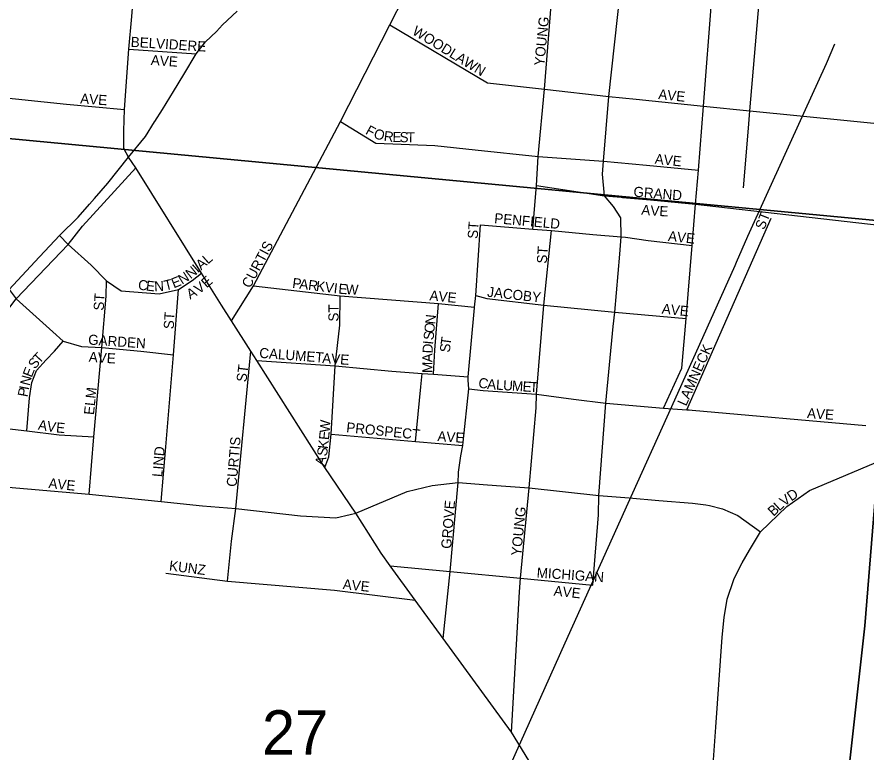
# Model space of a CAD drawing. Extents: x 1310247 to 1552180, y 377264 to 706493.
# Drawn here: x 1429725 to 1433944, y 551328 to 554978 of the extents above; entities that cross this region are included whole.
import ezdxf

# ---------------------------------------------------------------- set-up
doc = ezdxf.new("R2010")
doc.units = 0
for name, color, linetype in [('GM_X_City_Street', 7, 'Continuous'), ('GM_X_City_Street_Text', 7, 'Continuous'), ('GM_X_Rail_Line', 7, 'Continuous'), ('GM_X_Section', 7, 'Continuous'), ('GM_X_Section_Text', 7, 'Continuous'), ('GM_X_State_Route', 7, 'Continuous')]:
    doc.layers.add(name, color=color, linetype=linetype)

msp = doc.modelspace()

# ---------------------------------------------------------------- linework, layer by layer
at = {"layer": 'GM_X_City_Street'}
for points in [[(1432934, 553035.5), (1433025.2, 553234.7), (1433045.7, 553481.1), (1433075.7, 553843.8), (1433092.7, 554048.7), (1433106.7, 554217.4), (1433133, 554535.6), (1433174.1, 555072.3), (1433220.4, 555676.9), (1433257.1, 556157.5), (1433258.8, 556179.8), (1433286.2, 556693.5), (1433287.6, 556699.7)], [(1433357.5, 554448), (1433362.9, 554512.6), (1433408.3, 555051.5), (1433458.9, 555653.5), (1433473.6, 555741.6), (1433525.5, 556545), (1433535, 556674.6)], [(1430278.8, 554281.3), (1430255, 554325.5), (1430254.2, 554411.9), (1430257.4, 554518.8), (1430279.5, 554818.1), (1430294.2, 554980.4), (1430307.2, 555146), (1430322.7, 555370.3), (1430334.1, 555526.1), (1430334.2, 555615.2), (1430372.7, 556075.7), (1430393.9, 556381.7)], [(1430789.3, 553470), (1430899.1, 553642.7), (1431329.8, 554458.3), (1431575.4, 554938.8), (1431718.1, 555218.6), (1431747.5, 555313.9), (1431816.7, 555534.2), (1431893.7, 555732.3), (1432009.9, 556061.8), (1432078.4, 556248.2)], [(1432284.9, 553924.8), (1432302.6, 554141.8), (1432311.1, 554285.4), (1432342.4, 554618.8), (1432384.3, 555142.5), (1432478.6, 556222.7)], [(1432582.8, 552157.4), (1432611, 552505.7), (1432613.1, 552601.7), (1432647.2, 553061.2), (1432684.5, 553441.9), (1432692, 553512.3), (1432717.2, 553800.3), (1432723.8, 553887.1), (1432721.8, 553980), (1432686, 554036.3), (1432641.2, 554089.7), (1432630.4, 554198.2), (1432636.7, 554262.7), (1432662.8, 554582.9), (1432719.8, 555112.7), (1432721.4, 555131.7)], [(1431575.4, 554938.8), (1432059.8, 554650.4), (1432342.4, 554618.8), (1432662.8, 554582.9), (1432798.7, 554570.4), (1433133, 554535.6), (1433362.9, 554512.6), (1434112.7, 554438), (1434216.7, 554426.9), (1434422.8, 554407.5), (1434687, 554386.9), (1435116.4, 554345.1), (1435332.9, 554322.9), (1435592.9, 554293.4), (1435795.6, 554264.6), (1436051.3, 554246.1), (1436226.9, 554231), (1436437.9, 554212.5), (1436481, 554204.2), (1436554.3, 554192.9)], [(1430279.5, 554818.1), (1430613.8, 554794.5)], [(1428652.4, 554657.8), (1429050.8, 554627), (1429604.5, 554583), (1429970.9, 554544.4), (1430257.4, 554518.8)], [(1431329.8, 554458.3), (1431506.1, 554351.1), (1431798.2, 554339.5), (1431999.1, 554318.4), (1432311.1, 554285.4), (1432636.7, 554262.7), (1432848.6, 554241.5), (1433106.7, 554217.4)], [(1433330.7, 554130), (1433357.2, 554445.2), (1433357.5, 554448)], [(1431406.3, 552514.1), (1431253.4, 552740.6), (1431242.8, 552756.2), (1430915.3, 553271.5), (1430885.3, 553318.8), (1430789.3, 553470), (1430739.8, 553547.8), (1430640.4, 553706.7), (1430314.1, 554228.2), (1430278.8, 554281.3)], [(1429330.6, 552672.7), (1429322.6, 552787), (1429347.2, 552972.5), (1429367.2, 553056.6), (1429470, 553248.5), (1429720.8, 553578.3), (1429979, 553848.7), (1430049.2, 553938.6), (1430314.1, 554228.2)], [(1432302.6, 554141.8), (1432641.2, 554089.7), (1432722.9, 554082.9)], [(1432722.9, 554082.9), (1432730.4, 554082.3), (1432868.5, 554070.3), (1433092.7, 554048.7), (1434003.9, 553943.7), (1434085.6, 553937.8)], [(1433049.6, 553028.1), (1433467.7, 553978.7)], [(1431995.5, 553533.9), (1431995.9, 553537.6), (1432002.7, 553595.8), (1432025.5, 553945.4)], [(1432025.5, 553945.4), (1432284.9, 553924.8), (1432377.4, 553918), (1432583.1, 553897.3), (1432723.8, 553887.1), (1432745, 553884)], [(1429935, 553892.9), (1429979, 553848.7), (1430092.6, 553745.5), (1430168, 553667.8), (1430242.3, 553618.7), (1430430.8, 553603.8), (1430526.7, 553624.4), (1430594.1, 553670.1), (1430640.4, 553706.7)], [(1432179.4, 551427), (1432218.6, 552124), (1432224.6, 552191.3), (1432267.4, 552640.1), (1432301.7, 553036.7), (1432302.8, 553105), (1432340.1, 553546.4), (1432377.4, 553918)], [(1432745, 553884), (1432858, 553867.3), (1433075.7, 553843.8)], [(1430082.3, 552607.7), (1430106.3, 552893.3), (1430145.2, 553336.5), (1430166.9, 553591.2), (1430168, 553667.8)], [(1430899.1, 553642.7), (1431329, 553593.4), (1431816.5, 553555.8), (1431995.9, 553537.6)], [(1429685.8, 553625.4), (1429705.4, 553598.6), (1429720.8, 553578.3), (1429902.9, 553415.2), (1429953.6, 553368.6), (1430044.6, 553341.1), (1430145.2, 553336.5), (1430339.4, 553318.2), (1430501.6, 553301.1)], [(1430439.9, 552572.2), (1430463.9, 552844.1), (1430501.6, 553301.1), (1430526.7, 553624.4)], [(1431253.4, 552740.6), (1431272.7, 552793.8), (1431284.1, 552905.8), (1431303.5, 553246.2), (1431326.4, 553447.3), (1431329, 553593.4)], [(1432002.7, 553595.8), (1432056.5, 553580.5), (1432340.1, 553546.4), (1432692, 553512.3), (1433045.7, 553481.1)], [(1431791.4, 553204), (1431798.2, 553322.8), (1431816.5, 553555.8)], [(1431964.8, 553174.3), (1431963.9, 553191.4), (1431995.5, 553533.9)], [(1429772.8, 552922.7), (1429786.4, 553086.3), (1429797.9, 553162.8), (1429820.7, 553222.3), (1429869.8, 553274.8), (1429911, 553319.4), (1429953.6, 553368.6)], [(1430770, 552176.9), (1430789.5, 552375.7), (1430810, 552538), (1430885.3, 553318.8)], [(1430915.3, 553271.5), (1431303.5, 553246.2), (1431584.6, 553218.8), (1431735.4, 553208.5), (1431791.4, 553204), (1431963.9, 553191.4)], [(1431703.4, 552869.3), (1431728.5, 553142.3), (1431735.4, 553208.5)], [(1431939.3, 552866.4), (1431967.3, 553130.9), (1431964.8, 553174.3)], [(1431967.3, 553130.9), (1432039.4, 553123.1), (1432302.8, 553105), (1432486.2, 553080.4), (1432647.2, 553061.2), (1432934, 553035.5), (1433049.6, 553028.1), (1433061.8, 553027.1)], [(1433061.8, 553027.1), (1433076.5, 553025.8), (1433938.1, 552949.8)], [(1433284.7, 552189.2), (1433323.6, 552268.1), (1433360, 552330.4), (1433415.2, 552420.8), (1433545.7, 552547.7), (1433658.4, 552626.5), (1434094.3, 552810.9), (1434228.2, 552873.2), (1434304.6, 552953.1), (1434366.9, 553042.4)], [(1429288.3, 552984.6), (1429347.2, 552972.5), (1429772.8, 552922.7), (1429934.5, 552903.1), (1430106.3, 552893.3)], [(1431284.1, 552905.8), (1431703.4, 552869.3), (1431937.6, 552849.8)], [(1431915.8, 552713.5), (1431915.9, 552718.4), (1431928.4, 552798.4), (1431937.6, 552849.8), (1431939.3, 552866.4)], [(1431840.7, 551891.8), (1431874.4, 552224.6), (1431914.7, 552667), (1431915.8, 552713.5)], [(1429335.6, 552672.3), (1430082.3, 552607.7), (1430439.9, 552572.2), (1430645.5, 552550.5), (1430810, 552538), (1431132, 552501), (1431306.8, 552490.8), (1431378.6, 552507.6)], [(1431378.6, 552507.6), (1431406.3, 552514.1), (1431661.2, 552621), (1431785.7, 552652.2), (1431914.7, 552667), (1432059.8, 552655.6), (1432128.4, 552649.9), (1432267.4, 552640.1), (1432613.1, 552601.7), (1432763.2, 552590), (1432911.2, 552577.1), (1433078, 552564.2), (1433143.2, 552555.1)], [(1433143.2, 552555.1), (1433162.6, 552552.4), (1433226.1, 552536), (1433303.6, 552503.1), (1433415.2, 552420.8)], [(1433600.1, 549296.1), (1433595.8, 549314.9), (1433441, 549587.9), (1433397, 549668.5), (1433309.5, 549803.8), (1433171.9, 550005.9), (1433025.4, 550207.5), (1432883.7, 550384.7), (1432789.7, 550574.5), (1432760.2, 550700.4), (1432579.1, 550814.4), (1432393.1, 551077), (1432179.4, 551427), (1431840.7, 551891.8), (1431701.5, 552082.8), (1431577.6, 552252.7), (1431531.6, 552315.8), (1431406.3, 552514.1)], [(1431577.6, 552252.7), (1431874.4, 552224.6), (1432224.6, 552191.3), (1432582.8, 552157.4)], [(1430463.9, 552215.8), (1430770, 552176.9), (1431300.1, 552131.3), (1431701.5, 552082.8)], [(1433168.6, 550974.5), (1433165.5, 551076.5), (1433177.9, 551243.8), (1433193.3, 551452.2), (1433224.8, 551897.7), (1433235.3, 551996.2), (1433250.6, 552087), (1433282.5, 552184.7), (1433284.7, 552189.2)]]:
    msp.add_lwpolyline(points, dxfattribs=at)
at = {"layer": 'GM_X_Rail_Line'}
for points in [[(1433296.8, 553759.9), (1433352.8, 553889.5), (1433629.9, 554499.9), (1433742.7, 554747.5), (1433783.8, 554844.8)], [(1430507.9, 547624.4), (1430602.5, 547795.4), (1430684.6, 547951.1), (1430768.7, 548136.4), (1430857.5, 548332.2), (1431006.5, 548664.5), (1431385.7, 549507.9), (1431615.9, 550019.9), (1431831.7, 550500.3), (1432197, 551315.2), (1432446.3, 551870.8), (1432758.9, 552564.5), (1432974.8, 553043.4), (1433289.7, 553743.5)], [(1433289.7, 553743.5), (1433296.8, 553759.9)]]:
    msp.add_lwpolyline(points, dxfattribs=at)
at = {"layer": 'GM_X_Section'}
for points in [[(1434512.7, 559324), (1434095.6, 553957.1), (1428577, 554479.5), (1428794.7, 558006.7), (1428684.7, 558289.1), (1428724.7, 558378.2), (1428819.4, 558598.2), (1428882.6, 558748.8), (1428946.7, 558939.4), (1431434.8, 559602)], [(1428577, 554479.5), (1434095.6, 553957.1), (1433932.6, 551954.7), (1433671.7, 549603.5), (1433593.8, 548489.2), (1428176.5, 548977.8)], [(1434095.6, 553957.1), (1439478, 553402.9), (1439025.1, 548006.4), (1433593.8, 548489.2), (1433671.7, 549603.5), (1433932.6, 551954.7)]]:
    msp.add_lwpolyline(points, close=True, dxfattribs=at)
at = {"layer": 'GM_X_State_Route'}
for points in [[(1430407.6, 554456.9), (1430409.1, 554459.3), (1430447.5, 554518.8), (1430502.1, 554607.7), (1430551.9, 554691.7), (1430613.8, 554794.5), (1430660.3, 554854.8), (1430714.2, 554906.2), (1430744.3, 554939.6), (1430816.9, 555007.3)], [(1430109.8, 554077.3), (1430174.9, 554152.2), (1430278.8, 554281.3), (1430361.8, 554384.2), (1430407.6, 554456.9)], [(1429685.8, 553625.4), (1429812.7, 553762.6), (1429935, 553892.9), (1430027.5, 553984.2), (1430084.6, 554048.2), (1430109.8, 554077.3)]]:
    msp.add_lwpolyline(points, dxfattribs=at)

# ---------------------------------------------------------------- texts
at = {"layer": 'GM_X_City_Street_Text'}
for s, rotation, p in [('YOUNG', 84.2881, (1432341.3, 554733.7)), ('WOODLAWN', 328.5714, (1431682.4, 554894.8)), ('BELVIDERE', 356.2839, (1430287.7, 554830.2)), ('AVE', 356.0569, (1430387.5, 554740)), ('AVE', 354.0969, (1432906.1, 554570.5)), ('AVE', 356.0494, (1430037, 554548.6)), ('F', 331.0356, (1431450.7, 554399.6)), ('O', 342.1105, (1431491.2, 554378.4)), ('R', 353.1854, (1431543.3, 554362.7)), ('E', 358.7228, (1431587.9, 554357.6)), ('S', 358.7228, (1431623.1, 554356.8)), ('T', 358.7228, (1431658.3, 554356)), ('AVE', 354.0973, (1432888.5, 554249.4)), ('GRAND', 355.3338, (1432783.1, 554086.5)), ('A', 354.5711, (1432822.1, 553996.6)), ('V', 356.4798, (1432867.7, 553992.3)), ('E', 357.0942, (1432912.2, 553989.6)), ('ST', 68.2024, (1433433.2, 553917.9)), ('PENFIELD', 354.8051, (1432092, 553954.6)), ('ST', 86.4254, (1432011.3, 553875.4)), ('AVE', 353.8878, (1432954.5, 553866.5)), ('CURTIS', 61.9289, (1430881.3, 553627.9)), ('ST', 86.4254, (1432354.5, 553752.2)), ('A', 41.3504, (1430638.7, 553718.9)), ('L', 41.3363, (1430671.7, 553747.9)), ('N', 39.0571, (1430586.3, 553675.2)), ('I', 41.3522, (1430622.2, 553704.3)), ('T', 13.7634, (1430461, 553619.2)), ('E', 22.3493, (1430503, 553630.1)), ('N', 32.3732, (1430544, 553647.9)), ('E', 42.0208, (1430666, 553629.8)), ('P', 352.7682, (1431089.1, 553633.3)), ('C', 353.4278, (1430323.5, 553624.5)), ('E', 353.4019, (1430362.8, 553620)), ('N', 2.7102, (1430406.7, 553615.6)), ('V', 37.1869, (1430627.4, 553600.3)), ('A', 352.7679, (1431124, 553628.9)), ('R', 352.7681, (1431167.7, 553623.4)), ('K', 352.7679, (1431207, 553618.4)), ('V', 352.7679, (1431250.6, 553612.8)), ('I', 353.0118, (1431294.5, 553607.3)), ('E', 355.278, (1431318.5, 553604.4)), ('W', 356.9282, (1431355.1, 553601.3)), ('JACOBY', 353.7776, (1432056.9, 553589.3)), ('ST', 86.4262, (1430154.5, 553519)), ('A', 30.0566, (1430583.7, 553574.5)), ('AVE', 354.0884, (1431770.6, 553571.8)), ('AVE', 353.8801, (1432923.7, 553505.8)), ('ST', 86.4262, (1430502.1, 553426.6)), ('ST', 90, (1431320.5, 553465.6)), ('N', 84.1437, (1431799.7, 553450.5)), ('O', 84.1437, (1431795.3, 553406.7)), ('GARDEN', 356.0533, (1430076.6, 553351.8)), ('S', 84.1426, (1431791.7, 553371.7)), ('T', 82.4514, (1431876.3, 553344.9)), ('D', 86.6977, (1431787, 553306.4)), ('I', 84.3721, (1431789.5, 553349.8)), ('S', 84.2812, (1431872.9, 553310.3)), ('LAMNECK', 66.0375, (1433046.1, 553042.6)), ('T', 47.503, (1429835.2, 553253.1)), ('AVE', 356.0517, (1430079.3, 553266)), ('CALUMET', 355.7344, (1430925.8, 553285.8)), ('AVE', 356.0496, (1431238.2, 553259.4)), ('A', 89.9195, (1431787, 553263.2)), ('S', 51.0201, (1429813.6, 553226.4)), ('M', 89.918, (1431786.9, 553210.4)), ('E', 68.4624, (1429797.4, 553185)), ('ST', 82.8783, (1430863, 553163.2)), ('N', 75.2798, (1429786.7, 553144)), ('C', 348.3615, (1432011.1, 553140)), ('A', 355.5957, (1432056.7, 553131.1)), ('L', 356.2339, (1432101.2, 553127.7)), ('U', 356.2157, (1432136.3, 553125.3)), ('M', 356.2352, (1432180.2, 553122.4)), ('P', 79.2259, (1429776.2, 553088.6)), ('I', 79.2346, (1429782.8, 553123.2)), ('ELM', 84.094, (1430106.2, 553000.2)), ('E', 356.241, (1432232.9, 553119)), ('T', 356.6517, (1432268.4, 553116.6)), ('AVE', 356.0494, (1433645, 552986.6)), ('A', 351.2455, (1429826.7, 552929.3)), ('V', 351.2671, (1429870.2, 552922.6)), ('E', 354.6443, (1429916.9, 552915.5)), ('W', 86.6335, (1431276.5, 552913)), ('PROSPECT', 354.2073, (1431357.3, 552916.1)), ('E', 84.3057, (1431272.8, 552875.8)), ('AVE', 356.0569, (1431810.2, 552872.2)), ('CURTIS', 85.3312, (1430814.5, 552643.6)), ('K', 83.4293, (1431267.7, 552831.3)), ('LIND', 84.8053, (1430445, 552692)), ('S', 81.5268, (1431262.3, 552794.7)), ('A', 75.916, (1431250.5, 552746.7)), ('AVE', 354.0973, (1429878.9, 552639)), ('D', 34.6115, (1433568.3, 552571.6)), ('V', 37.1715, (1433533.7, 552545.4)), ('GROVE', 85.2367, (1431879.3, 552335.6)), ('YOUNG', 84.2907, (1432226.9, 552300.5)), ('B', 42.7327, (1433479.5, 552495.7)), ('L', 42.1689, (1433508.5, 552522.5)), ('KUNZ', 352.6926, (1430477.5, 552229.7)), ('MICHIGAN', 355.9709, (1432303, 552194.6)), ('AVE', 354.0895, (1431339.7, 552137.4)), ('AVE', 354.0899, (1432386.8, 552104.6))]:
    msp.add_text(s, height=50, rotation=rotation, dxfattribs=at).set_placement(p)
at = {"layer": 'GM_X_Section_Text'}
msp.add_text('27', height=221, rotation=0, dxfattribs=at).set_placement((1430940.5, 551314.3))

doc.saveas('drawing.dxf')
